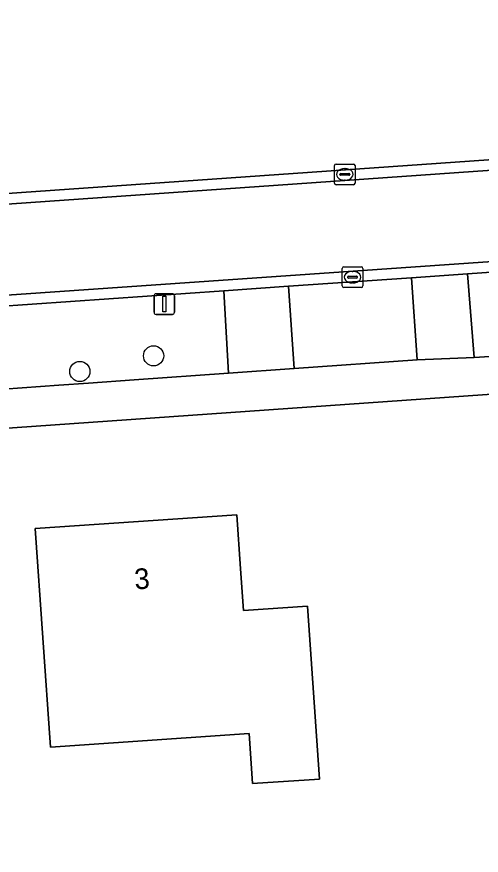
# Model space of a CAD drawing. Extents: x 162661 to 163484, y 380247 to 381230.
# Drawn here: x 163101.01 to 163123.53, y 380327.82 to 380368.43 of the extents above; entities that cross this region are included whole.
import ezdxf

# ---------------------------------------------------------------- set-up
doc = ezdxf.new("R2010")
doc.units = 0
for name, color, linetype in [('IMGEO_Boom', 7, 'Continuous'), ('IMGEO_Erf', 7, 'Continuous'), ('IMGEO_Groenvoorziening', 7, 'Continuous'), ('IMGEO_Kolk', 7, 'Continuous'), ('IMGEO_Lichtmast', 7, 'Continuous'), ('IMGEO_Pand', 7, 'Continuous'), ('IMGEO_Pand_nummerreeks', 7, 'Continuous'), ('IMGEO_Rijbaan_lokaal_gesloten', 7, 'Continuous'), ('IMGEO_Rijbaan_lokaal_open', 7, 'Continuous'), ('IMGEO_Voetpad_open', 7, 'Continuous')]:
    doc.layers.add(name, color=color, linetype=linetype)

msp = doc.modelspace()

# ---------------------------------------------------------------- linework, layer by layer
at = {"layer": 'IMGEO_Boom'}
for centre in [(163107.647, 380352.008), (163104.07, 380351.252)]:
    msp.add_circle(centre, 0.489, dxfattribs=at)
at = {"layer": 'IMGEO_Erf'}
msp.add_lwpolyline([(163139.978, 380304.779), (163136.519, 380351.021), (163135.092, 380350.931), (163034.276, 380343.853), (163025.928, 380343.278), (163027.147, 380323.267), (163030.282, 380288.461), (163031.404, 380288.568)], dxfattribs=at)
msp.add_lwpolyline([(163102.641, 380333.054), (163101.913, 380343.644), (163111.681, 380344.314), (163111.861, 380341.692), (163112, 380339.666), (163115.113, 380339.88), (163115.689, 380331.509), (163112.439, 380331.286), (163112.273, 380333.715)], close=True, dxfattribs=at)
at = {"layer": 'IMGEO_Groenvoorziening'}
for points in [[(163071.431, 380357.843), (163126.19, 380361.661), (163126.78, 380397.532), (163126.755, 380399.742), (163064.909, 380395.406)], [(163131.201, 380356.559), (163122.862, 380355.979), (163123.19, 380351.93), (163135.058, 380352.683), (163136.296, 380352.778)]]:
    msp.add_lwpolyline(points, dxfattribs=at)
for points in [[(163120.146, 380355.789), (163114.189, 380355.375), (163114.455, 380351.391), (163120.423, 380351.812)], [(163111.052, 380355.156), (163086.869, 380353.473), (163087.179, 380349.192), (163099.483, 380350.335), (163103.054, 380350.587), (163104.488, 380350.688), (163106.7, 380350.844), (163111.274, 380351.167)]]:
    msp.add_lwpolyline(points, close=True, dxfattribs=at)
at = {"layer": 'IMGEO_Kolk'}
for p, q in [((163116.415, 380360.371), (163116.415, 380361.223)), ((163116.49, 380361.297), (163117.342, 380361.297)), ((163116.903, 380361.077), (163116.928, 380361.077)), ((163117.416, 380361.223), (163117.416, 380360.371)), ((163116.674, 380360.791), (163116.674, 380360.803)), ((163117.112, 380360.754), (163116.714, 380360.754)), ((163116.717, 380360.84), (163117.115, 380360.84)), ((163117.158, 380360.803), (163117.158, 380360.791)), ((163117.342, 380360.297), (163116.49, 380360.297)), ((163116.926, 380360.517), (163116.901, 380360.517)), ((163116.792, 380355.393), (163116.792, 380356.245)), ((163116.867, 380356.319), (163117.719, 380356.319)), ((163117.793, 380356.245), (163117.793, 380355.393)), ((163117.051, 380355.813), (163117.051, 380355.825)), ((163117.489, 380355.776), (163117.091, 380355.776)), ((163117.094, 380355.862), (163117.492, 380355.862)), ((163117.28, 380356.099), (163117.305, 380356.099)), ((163117.535, 380355.825), (163117.535, 380355.813)), ((163117.303, 380355.539), (163117.278, 380355.539)), ((163117.719, 380355.319), (163116.867, 380355.319))]:
    msp.add_line(p, q, dxfattribs=at)
for points in [[(163116.415, 380360.371), (163116.415, 380361.223)], [(163116.49, 380361.297), (163117.342, 380361.297)], [(163117.416, 380361.223), (163117.416, 380360.371)], [(163117.342, 380360.297), (163116.49, 380360.297)], [(163116.792, 380355.393), (163116.792, 380356.245)], [(163116.867, 380356.319), (163117.719, 380356.319)], [(163117.793, 380356.245), (163117.793, 380355.393)], [(163117.719, 380355.319), (163116.867, 380355.319)]]:
    msp.add_lwpolyline(points, dxfattribs=at)
for centre, radius, start, end in [((163116.492, 380361.221), 0.0765, 91.552, 178.448), ((163116.492, 380361.221), 0.0765, 91.552, 178.448), ((163117.34, 380361.221), 0.0765, 1.552, 88.448), ((163117.34, 380361.221), 0.0765, 1.552, 88.448), ((163116.714, 380360.8), 0.0403, 85.8775, 175.7526), ((163116.711, 380360.79), 0.0366, 178.938, 274.7102), ((163117.115, 380360.797), 0.043, 264.8664, 352.4533), ((163117.119, 380360.802), 0.0386, 1.7309, 96.639), ((163116.492, 380360.373), 0.0765, 181.552, 268.448), ((163116.492, 380360.373), 0.0765, 181.552, 268.448), ((163117.34, 380360.373), 0.0765, 271.552, 358.448), ((163117.34, 380360.373), 0.0765, 271.552, 358.448), ((163116.869, 380356.243), 0.0765, 91.552, 178.448), ((163116.869, 380356.243), 0.0765, 91.552, 178.448), ((163117.717, 380356.243), 0.0765, 1.552, 88.448), ((163117.717, 380356.243), 0.0765, 1.552, 88.448), ((163117.091, 380355.822), 0.0403, 85.8775, 175.7526), ((163117.088, 380355.812), 0.0366, 178.938, 274.7102), ((163117.492, 380355.819), 0.043, 264.8664, 352.4533), ((163117.496, 380355.824), 0.0386, 1.7309, 96.639), ((163116.869, 380355.395), 0.0765, 181.552, 268.448), ((163116.869, 380355.395), 0.0765, 181.552, 268.448), ((163117.717, 380355.395), 0.0765, 271.552, 358.448), ((163117.717, 380355.395), 0.0765, 271.552, 358.448)]:
    msp.add_arc(centre, radius, start, end, dxfattribs=at)
for centre, major_axis, ratio, start_param, end_param in [((163116.902, 380360.797), (-0.387, 0.002), 0.722429, 4.712389, 7.853982), ((163116.927, 380360.797), (-0.39, 0.002), 0.717154, 1.570796, 4.712389), ((163117.279, 380355.819), (-0.387, 0.002), 0.722429, 4.712389, 7.853982), ((163117.304, 380355.819), (-0.39, 0.002), 0.717154, 1.570796, 4.712389)]:
    msp.add_ellipse(centre, major_axis=major_axis, ratio=ratio, start_param=start_param, end_param=end_param, dxfattribs=at)
at = {"layer": 'IMGEO_Lichtmast'}
for p, q in [((163107.769, 380355.016), (163108.559, 380355.016)), ((163108.559, 380355.016), (163107.769, 380355.016)), ((163107.669, 380354.116), (163107.669, 380354.916)), ((163107.669, 380354.916), (163107.669, 380354.116)), ((163108.659, 380354.916), (163108.659, 380354.116)), ((163108.659, 380354.116), (163108.659, 380354.916)), ((163108.559, 380354.016), (163107.769, 380354.016)), ((163107.769, 380354.016), (163108.559, 380354.016))]:
    msp.add_line(p, q, dxfattribs=at)
msp.add_lwpolyline([(163108.089, 380354.891), (163108.239, 380354.891), (163108.239, 380354.141), (163108.089, 380354.141), (163108.089, 380354.891)], dxfattribs=at)
for centre, start, end in [((163107.769, 380354.916), 90, 180), ((163107.769, 380354.916), 90, 180), ((163108.559, 380354.916), 0, 90), ((163108.559, 380354.916), 360, 90), ((163107.769, 380354.116), 180, 270), ((163107.769, 380354.116), 180, 270), ((163108.559, 380354.116), 270, 0), ((163108.559, 380354.116), 270, 0)]:
    msp.add_arc(centre, 0.1, start, end, dxfattribs=at)
at = {"layer": 'IMGEO_Pand'}
msp.add_lwpolyline([(163115.113, 380339.88), (163112, 380339.666), (163111.861, 380341.692), (163111.681, 380344.314), (163101.913, 380343.644), (163102.641, 380333.054), (163112.273, 380333.715), (163112.439, 380331.286), (163115.689, 380331.509)], close=True, dxfattribs=at)
at = {"layer": 'IMGEO_Rijbaan_lokaal_gesloten'}
for points in [[(163054.493, 380356.141), (162940.821, 380348.438), (162934.53, 380348.012), (162935.401, 380343.628), (163028.95, 380349.989), (163129.435, 380356.95), (163129.13, 380361.35)], [(163129.13, 380361.35), (163071.476, 380357.328)]]:
    msp.add_lwpolyline(points, dxfattribs=at)
at = {"layer": 'IMGEO_Rijbaan_lokaal_open'}
for points in [[(163129.108, 380361.865), (163128.149, 380361.798), (163126.19, 380361.661), (163071.431, 380357.843)], [(163071.476, 380357.328), (163129.13, 380361.35)], [(163047.332, 380350.739), (163059.126, 380351.542), (163060.895, 380351.665), (163063.779, 380351.865), (163069.798, 380352.284), (163071.408, 380352.397), (163078.852, 380352.915), (163080.889, 380353.057), (163081.933, 380353.13), (163084.264, 380353.292), (163086.869, 380353.473), (163111.052, 380355.156), (163114.189, 380355.375), (163120.146, 380355.789), (163122.862, 380355.979), (163131.201, 380356.559), (163131.204, 380357.073), (163129.435, 380356.95), (163028.95, 380349.989)]]:
    msp.add_lwpolyline(points, dxfattribs=at)
at = {"layer": 'IMGEO_Voetpad_open'}
for points in [[(163122.862, 380355.979), (163120.146, 380355.789), (163120.423, 380351.812), (163123.19, 380351.93)], [(163111.052, 380355.156), (163111.274, 380351.167), (163114.455, 380351.391), (163114.189, 380355.375)]]:
    msp.add_lwpolyline(points, close=True, dxfattribs=at)
msp.add_lwpolyline([(163034.276, 380343.853), (163135.092, 380350.931), (163136.519, 380351.021), (163136.436, 380352.147), (163136.296, 380352.778), (163135.058, 380352.683), (163123.19, 380351.93), (163120.423, 380351.812), (163114.455, 380351.391), (163111.274, 380351.167), (163106.7, 380350.844), (163104.488, 380350.688), (163103.054, 380350.587), (163099.483, 380350.335), (163087.179, 380349.192), (163084.591, 380348.982), (163082.284, 380348.821), (163079.155, 380348.731), (163071.671, 380348.2), (163065.615, 380347.919), (163062.724, 380347.731), (163047.59, 380346.698)], dxfattribs=at)

# ---------------------------------------------------------------- texts
at = {"layer": 'IMGEO_Pand_nummerreeks'}
msp.add_text('3', height=1, rotation=3.9223, dxfattribs=at).set_placement((163106.746, 380340.689))

doc.saveas('drawing.dxf')
